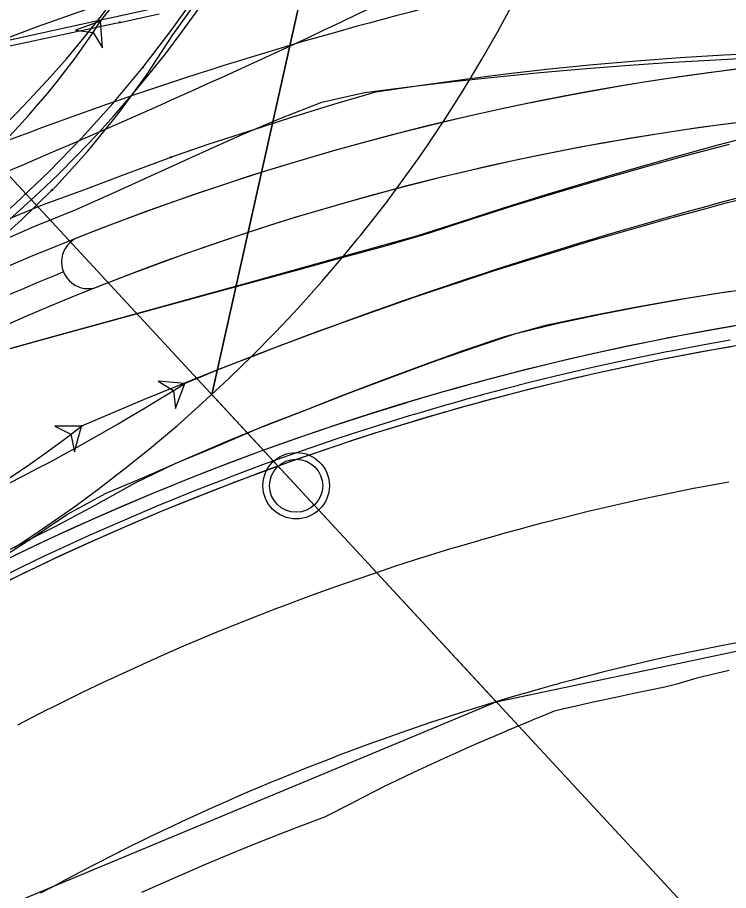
# Model space of a CAD drawing. Extents: x -70 to 701944, y -4 to 666871.
# Drawn here: x 664439.5 to 664493, y 656617.7 to 656683.4 of the extents above; entities that cross this region are included whole.
import ezdxf

# ---------------------------------------------------------------- set-up
doc = ezdxf.new("R2010")
doc.units = 0
for name, color, linetype in [('R_Detour', 7, 'Continuous'), ('R_Draft', 7, 'Continuous'), ('R_Horz Alg', 7, 'Continuous'), ('R_No Plot', 7, 'Continuous'), ('R_Proposed Const Limits', 7, 'Continuous'), ('R_Proposed Road', 7, 'Continuous'), ('R_Striping', 7, 'Continuous'), ('R_Water', 7, 'Continuous'), ('T_Vehicle Path Lt Major', 7, 'Continuous'), ('T_Vehicle Path Lt Minor', 7, 'Continuous'), ('T_Vehicle Path Rt', 7, 'Continuous')]:
    doc.layers.add(name, color=color, linetype=linetype)

msp = doc.modelspace()

# ---------------------------------------------------------------- linework, layer by layer
at = {"layer": 'R_Detour'}
msp.add_line((664524.033, 656579.453), (664429.642, 656681.41), dxfattribs=at)
at = {"layer": 'R_Draft'}
msp.add_arc((664526.82, 656461.949), 201, 78.1972, 118.26588, dxfattribs=at)
at = {"layer": 'R_Horz Alg'}
msp.add_arc((664379.542, 656735.865), 74, 168.1972, 348.1972, dxfattribs=at)
at = {"layer": 'R_No Plot'}
for points in [[(664381.447, 656602.377), (664419.751, 656608.574), (664442.264, 656618.016), (664475.505, 656631.871), (664454.098, 656654.994), (664462.009, 656690.357), (664450.019, 656721.138), (664379.542, 656735.865)], [(664475.505, 656631.871), (664505.217, 656638.129), (664519.528, 656706.613), (664450.019, 656721.138), (664462.009, 656690.357), (664454.098, 656654.994)]]:
    msp.add_lwpolyline(points, close=True, dxfattribs=at)
msp.add_lwpolyline([(664439.265, 656643.489), (664441.366, 656644.881), (664443.31, 656646.235), (664443.787, 656646.577), (664445.547, 656647.868), (664447.561, 656649.415), (664449.377, 656650.878), (664449.714, 656651.156), (664451.511, 656652.675), (664453.411, 656654.357), (664454.986, 656655.815), (664455.438, 656656.244), (664457.139, 656657.898), (664458.903, 656659.695), (664460.246, 656661.122), (664460.794, 656661.718), (664462.389, 656663.502), (664464.01, 656665.401), (664465.1, 656666.732), (664465.286, 656666.963), (664465.762, 656667.558), (664467.235, 656669.458), (664468.707, 656671.45), (664469.627, 656672.743), (664470.3, 656673.715), (664471.654, 656675.737), (664472.973, 656677.81), (664473.704, 656679.005), (664474.405, 656680.181), (664475.624, 656682.31), (664476.785, 656684.452)], dxfattribs=at)
msp.add_circle((664460.447, 656648.13), 2.5, dxfattribs=at)
at = {"layer": 'R_Proposed Const Limits'}
msp.add_lwpolyline([(664493.041, 656634.224), (664490.604, 656633.639), (664489.086, 656633.19), (664488.892, 656633.131), (664488.186, 656632.977), (664485.737, 656632.46), (664484.824, 656632.26), (664484.006, 656632.077), (664483.32, 656631.932), (664483.29, 656631.925), (664483.18, 656631.902), (664482.473, 656631.749), (664481.615, 656631.56), (664480.841, 656631.387), (664480.749, 656631.366), (664480.688, 656631.352), (664480.557, 656631.323), (664480.397, 656631.286), (664479.874, 656631.162), (664479.029, 656630.818), (664478.464, 656630.586), (664478.201, 656630.477), (664478.197, 656630.475), (664478.178, 656630.467), (664477.321, 656630.11), (664476.469, 656629.75), (664476.458, 656629.745), (664476.143, 656629.611), (664473.838, 656628.612), (664472.457, 656627.999), (664471.548, 656627.588), (664469.275, 656626.54), (664468.494, 656626.172), (664467.019, 656625.463), (664464.797, 656624.316), (664464.603, 656624.214), (664462.578, 656623.185), (664460.65, 656622.46), (664460.259, 656622.31), (664457.951, 656621.406), (664456.63, 656620.873), (664455.652, 656620.472), (664453.365, 656619.51), (664452.642, 656619.199), (664451.088, 656618.518), (664448.823, 656617.498)], dxfattribs=at)
at = {"layer": 'R_Proposed Road'}
for points in [[(664493.382, 656660.148), (664492.945, 656660.074), (664490.964, 656659.725), (664488.462, 656659.255), (664488.145, 656659.193), (664485.334, 656658.621), (664483.567, 656658.24), (664483.34, 656658.19), (664482.531, 656658.009), (664479.738, 656657.357), (664478.698, 656657.103), (664477.766, 656656.871), (664476.989, 656656.674), (664476.954, 656656.665), (664476.829, 656656.633), (664476.028, 656656.425), (664475.056, 656656.169), (664474.18, 656655.933), (664474.075, 656655.905), (664474.006, 656655.886), (664473.858, 656655.846), (664473.678, 656655.796), (664473.085, 656655.633), (664472.086, 656655.353), (664471.417, 656655.162), (664471.105, 656655.073), (664471.101, 656655.072), (664471.078, 656655.065), (664470.062, 656654.769), (664469.052, 656654.469), (664469.039, 656654.465), (664468.665, 656654.352), (664465.925, 656653.503), (664464.281, 656652.972), (664463.198, 656652.614), (664460.483, 656651.687), (664459.549, 656651.357), (664457.782, 656650.72), (664455.095, 656649.716), (664454.859, 656649.626), (664452.422, 656648.673), (664450.213, 656647.778), (664449.765, 656647.592), (664447.124, 656646.474), (664445.615, 656645.815), (664444.498, 656645.318), (664441.89, 656644.124), (664441.066, 656643.738), (664439.298, 656642.893)], [(664493.116, 656659.078), (664491.144, 656658.731), (664488.655, 656658.263), (664488.339, 656658.202), (664485.543, 656657.633), (664483.784, 656657.253), (664483.559, 656657.204), (664482.754, 656657.024), (664479.974, 656656.375), (664478.939, 656656.123), (664478.012, 656655.892), (664477.239, 656655.695), (664477.204, 656655.687), (664477.081, 656655.655), (664476.283, 656655.448), (664475.317, 656655.193), (664474.445, 656654.959), (664474.341, 656654.93), (664474.272, 656654.912), (664474.124, 656654.872), (664473.945, 656654.822), (664473.355, 656654.66), (664472.361, 656654.381), (664471.695, 656654.192), (664471.385, 656654.102), (664471.381, 656654.101), (664471.358, 656654.095), (664470.347, 656653.8), (664469.342, 656653.501), (664469.329, 656653.497), (664468.957, 656653.385), (664466.231, 656652.54), (664464.595, 656652.012), (664463.517, 656651.656), (664460.816, 656650.733), (664459.887, 656650.406), (664458.129, 656649.772), (664455.455, 656648.772), (664455.22, 656648.683), (664452.796, 656647.735), (664450.598, 656646.844), (664450.152, 656646.66), (664447.524, 656645.547), (664446.023, 656644.891), (664444.912, 656644.396), (664442.316, 656643.209), (664441.497, 656642.825), (664439.738, 656641.984), (664437.178, 656640.723)], [(664493.198, 656658.595), (664491.232, 656658.249), (664488.748, 656657.782), (664488.434, 656657.721), (664485.644, 656657.153), (664483.889, 656656.775), (664483.665, 656656.725), (664482.862, 656656.546), (664480.089, 656655.898), (664479.057, 656655.647), (664478.132, 656655.416), (664477.361, 656655.221), (664477.326, 656655.212), (664477.202, 656655.18), (664476.407, 656654.974), (664475.443, 656654.72), (664474.573, 656654.486), (664474.469, 656654.458), (664474.401, 656654.439), (664474.254, 656654.399), (664474.074, 656654.35), (664473.486, 656654.188), (664472.494, 656653.91), (664471.83, 656653.721), (664471.521, 656653.631), (664471.517, 656653.63), (664471.494, 656653.624), (664470.486, 656653.33), (664469.483, 656653.032), (664469.47, 656653.028), (664469.099, 656652.916), (664466.38, 656652.073), (664464.748, 656651.547), (664463.672, 656651.191), (664460.978, 656650.271), (664460.051, 656649.944), (664458.297, 656649.312), (664455.63, 656648.315), (664455.396, 656648.225), (664452.978, 656647.28), (664450.785, 656646.391), (664450.34, 656646.207), (664447.718, 656645.097), (664446.221, 656644.443), (664445.113, 656643.949), (664442.523, 656642.765), (664441.706, 656642.381), (664439.952, 656641.543), (664437.397, 656640.285)], [(664493.016, 656648.409), (664490.657, 656647.966), (664490.358, 656647.908), (664487.708, 656647.369), (664486.041, 656647.009), (664485.828, 656646.962), (664485.065, 656646.791), (664482.432, 656646.177), (664481.451, 656645.938), (664480.573, 656645.719), (664479.84, 656645.533), (664479.807, 656645.524), (664479.689, 656645.494), (664478.934, 656645.299), (664478.018, 656645.057), (664477.192, 656644.835), (664477.093, 656644.808), (664477.028, 656644.79), (664476.888, 656644.752), (664476.718, 656644.706), (664476.16, 656644.552), (664475.217, 656644.288), (664474.587, 656644.108), (664474.293, 656644.023), (664474.289, 656644.022), (664474.267, 656644.016), (664473.31, 656643.737), (664472.357, 656643.454), (664472.345, 656643.45), (664471.992, 656643.344), (664469.409, 656642.543), (664467.859, 656642.043), (664466.838, 656641.705), (664464.278, 656640.831), (664463.398, 656640.521), (664461.732, 656639.92), (664459.199, 656638.973), (664458.976, 656638.888), (664456.679, 656637.99), (664454.596, 656637.146), (664454.174, 656636.971), (664451.683, 656635.916), (664450.261, 656635.295), (664449.208, 656634.826), (664446.749, 656633.701), (664445.973, 656633.337), (664444.306, 656632.541), (664441.88, 656631.346), (664441.735, 656631.273), (664439.471, 656630.116)], [(664495.156, 656636.602), (664492.947, 656636.187), (664492.667, 656636.132), (664490.184, 656635.627), (664488.623, 656635.29), (664488.424, 656635.246), (664487.709, 656635.086), (664485.243, 656634.511), (664484.324, 656634.287), (664483.501, 656634.082), (664482.815, 656633.907), (664482.784, 656633.9), (664482.674, 656633.871), (664481.966, 656633.688), (664481.108, 656633.462), (664480.335, 656633.254), (664480.242, 656633.229), (664480.181, 656633.212), (664480.05, 656633.176), (664479.891, 656633.133), (664479.368, 656632.988), (664478.485, 656632.741), (664477.894, 656632.573), (664477.619, 656632.493), (664477.615, 656632.492), (664477.595, 656632.487), (664476.698, 656632.225), (664475.806, 656631.96), (664475.794, 656631.957), (664475.464, 656631.857), (664473.045, 656631.107), (664471.593, 656630.639), (664470.636, 656630.322), (664468.239, 656629.503), (664467.414, 656629.213), (664465.854, 656628.65), (664463.481, 656627.763), (664463.272, 656627.683), (664461.121, 656626.842), (664459.17, 656626.051), (664458.774, 656625.888), (664456.441, 656624.9), (664455.109, 656624.318), (664454.123, 656623.879), (664451.819, 656622.825), (664451.092, 656622.484), (664449.531, 656621.738), (664447.258, 656620.619), (664447.123, 656620.551), (664445.002, 656619.467), (664443.203, 656618.519), (664442.767, 656618.286), (664442.762, 656618.284)], [(664441.248, 656617.482), (664442.019, 656617.887), (664442.762, 656618.284)]]:
    msp.add_lwpolyline(points, dxfattribs=at)
for radius in [74, 72]:
    msp.add_circle((664379.542, 656735.865), radius, dxfattribs=at)
for centre, radius, end in [((664510.232, 656495.041), 200, 118.48786), ((664526.82, 656461.949), 199.5, 118.26588)]:
    msp.add_arc(centre, radius, 78.1972, end, dxfattribs=at)
at = {"layer": 'R_Striping'}
for centre, radius, start, end in [((664379.542, 656735.865), 90, 2.50537, 328.76296), ((664518.45, 656479.022), 202, 78.1972, 118.40584), ((664518.45, 656479.022), 202, 78.1972, 111.59884), ((664518.45, 656479.022), 198, 78.1972, 118.40584), ((664518.45, 656479.022), 198, 78.1972, 111.59884), ((664444.794, 656664.965), 2, 110.50912, 292.68856), ((664518.45, 656479.022), 200, 112.1828, 118.40584)]:
    msp.add_arc(centre, radius, start, end, dxfattribs=at)
at = {"layer": 'R_Water'}
msp.add_circle((664460.447, 656648.13), 2, dxfattribs=at)
at = {"layer": 'T_Vehicle Path Lt Major'}
for points in [[(664432.554, 656680.292), (664434.066, 656680.624), (664437.107, 656681.287), (664440.167, 656681.962), (664443.246, 656682.64), (664446.341, 656683.322), (664449.449, 656684.007), (664452.571, 656684.695), (664455.703, 656685.385), (664458.852, 656686.079), (664462.017, 656686.776), (664465.043, 656688.126), (664468.069, 656689.478), (664471.132, 656690.775), (664474.53, 656691.529), (664477.949, 656692.189), (664481.384, 656692.755), (664484.833, 656693.227), (664488.295, 656693.604), (664490.723, 656693.812)], [(664436.122, 656665.641), (664437.68, 656666.314), (664440.789, 656667.668), (664443.895, 656668.922), (664446.987, 656670.306), (664450.069, 656671.702), (664453.141, 656673.11), (664456.21, 656674.504), (664459.288, 656675.806), (664462.382, 656677.013), (664465.601, 656677.721), (664468.927, 656678.154), (664472.269, 656678.552), (664475.6, 656678.913), (664478.797, 656679.228), (664481.995, 656679.51), (664485.189, 656679.76), (664488.38, 656679.979), (664491.565, 656680.166), (664493.791, 656680.278)], [(664435.96, 656657.652), (664438.843, 656658.437), (664441.748, 656659.231), (664444.672, 656660.034), (664447.787, 656660.889), (664450.992, 656661.766), (664454.21, 656662.647), (664457.438, 656663.531), (664460.674, 656664.418), (664463.917, 656665.307), (664467.164, 656666.197), (664470.401, 656667.139), (664473.61, 656668.193), (664476.829, 656669.215), (664480.058, 656670.205), (664483.296, 656671.163), (664486.544, 656672.089), (664489.8, 656672.984), (664493.066, 656673.846)], [(664440.332, 656644.023), (664443.235, 656645.983), (664446.146, 656647.561), (664449.187, 656648.847), (664452.265, 656650.195), (664455.317, 656651.498), (664458.379, 656652.765), (664461.461, 656653.945), (664464.542, 656655.147), (664467.634, 656656.313), (664470.735, 656657.443), (664473.847, 656658.538), (664476.97, 656659.598), (664480.162, 656660.377), (664483.383, 656661.047), (664486.615, 656661.673), (664489.857, 656662.248), (664493.107, 656662.77)], [(664387.151, 656626.427), (664387.845, 656626.472), (664391.313, 656626.762), (664394.769, 656627.16), (664398.212, 656627.665), (664401.637, 656628.276), (664405.061, 656629.009), (664408.461, 656629.852), (664411.831, 656630.802), (664415.17, 656631.859), (664418.474, 656633.023), (664421.739, 656634.291), (664424.962, 656635.663), (664428.139, 656637.137), (664431.268, 656638.712), (664434.345, 656640.386), (664437.368, 656642.157), (664440.332, 656644.023)]]:
    msp.add_lwpolyline(points, dxfattribs=at)
msp.add_lwpolyline([(664444.294, 656652.611), (664442.294, 656652.612), (664443.501, 656652.003), (664443.776, 656650.68)], close=True, dxfattribs=at)
for centre in [(664444.294, 656652.611), (664444.294, 656652.611), (664440.332, 656644.023), (664440.332, 656644.023)]:
    msp.add_circle(centre, 0.0417, dxfattribs=at)
for centre, radius, start, end in [((664379.542, 656735.865), 90, 2.50537, 328.76296), ((664193.889, 657252.498), 630.198, 291.855843, 295.860785), ((664579.206, 656341.078), 339.491, 99.62319, 113.41542), ((664380.333, 656736.013), 105.104, 279.52169, 307.4846)]:
    msp.add_arc(centre, radius, start, end, dxfattribs=at)
at = {"layer": 'T_Vehicle Path Lt Minor'}
for points in [[(664448.908, 656679.617), (664451.055, 656682.405), (664453.093, 656685.274), (664455.019, 656688.219), (664456.832, 656691.235), (664458.527, 656694.319), (664460.104, 656697.465), (664461.559, 656700.669), (664462.89, 656703.927), (664464.095, 656707.233), (664465.173, 656710.583), (664466.122, 656713.972), (664466.94, 656717.394), (664467.627, 656720.846), (664468.181, 656724.321), (664468.602, 656727.815), (664468.889, 656731.322), (664469.041, 656734.838), (664469.059, 656738.357), (664468.941, 656741.874), (664468.689, 656745.384), (664468.303, 656748.882), (664467.784, 656752.363), (664467.725, 656752.71)], [(664442.076, 656670.376), (664442.329, 656670.636), (664444.77, 656673.31), (664447.06, 656676.115), (664449.192, 656679.041), (664451.16, 656682.081), (664453.216, 656684.963), (664455.184, 656687.896), (664457.035, 656690.905), (664458.767, 656693.984), (664460.377, 656697.128), (664461.862, 656700.334), (664463.22, 656703.596), (664464.449, 656706.908), (664465.548, 656710.266), (664465.65, 656710.605)], [(664447.172, 656683.011), (664450.13, 656683.644)], [(664409.084, 656675.142), (664410.04, 656675.314), (664412.427, 656675.755), (664414.808, 656676.21), (664417.202, 656676.68), (664419.798, 656677.201), (664422.44, 656677.743), (664425.124, 656678.303), (664427.844, 656678.878), (664430.677, 656679.483), (664433.861, 656680.167), (664437.074, 656680.855), (664440.313, 656681.543), (664443.57, 656682.24), (664446.843, 656682.941), (664447.172, 656683.011)], [(664451.007, 656672.85), (664453.823, 656673.841), (664456.969, 656674.853), (664460.117, 656675.879), (664463.275, 656676.862), (664466.447, 656677.775), (664469.699, 656678.262), (664472.961, 656678.713), (664476.231, 656679.126), (664479.506, 656679.499), (664482.786, 656679.829), (664486.07, 656680.116), (664489.355, 656680.359), (664492.639, 656680.559), (664495.922, 656680.714)], [(664392.417, 656645.673), (664395.934, 656646.303), (664399.418, 656647.1), (664402.86, 656648.063), (664406.252, 656649.189), (664409.586, 656650.475), (664412.855, 656651.919), (664416.052, 656653.517), (664419.169, 656655.266), (664422.256, 656656.976), (664425.288, 656658.76), (664428.249, 656660.658), (664431.136, 656662.669), (664433.944, 656664.789), (664436.668, 656667.015), (664439.306, 656669.344), (664441.852, 656671.772), (664444.304, 656674.297), (664446.657, 656676.913), (664448.908, 656679.617)], [(664409.91, 656652.37), (664411.214, 656652.94), (664414.43, 656654.463), (664417.575, 656656.125), (664420.645, 656657.924), (664423.634, 656659.855), (664426.535, 656661.915), (664429.343, 656664.1), (664432.092, 656665.327), (664435.185, 656666.685), (664438.268, 656667.996), (664441.359, 656669.263), (664444.466, 656670.404), (664447.576, 656671.593), (664450.695, 656672.738), (664451.007, 656672.85)], [(664381.958, 656653.627), (664383.427, 656652.836), (664386.364, 656651.254), (664389.897, 656650.759), (664393.511, 656650.574), (664397.131, 656650.589), (664400.744, 656650.802), (664404.34, 656651.215), (664407.908, 656651.825), (664411.438, 656652.631), (664414.917, 656653.63), (664418.337, 656654.82), (664421.686, 656656.196), (664424.954, 656657.754), (664428.131, 656659.491), (664431.208, 656661.399), (664434.175, 656663.475), (664437.023, 656665.711), (664439.744, 656668.1), (664442.076, 656670.376)]]:
    msp.add_lwpolyline(points, dxfattribs=at)
msp.add_lwpolyline([(664445.734, 656683.092), (664443.847, 656682.431), (664445.187, 656682.255), (664445.885, 656681.098)], close=True, dxfattribs=at)
for centre in [(664445.734, 656683.092), (664445.734, 656683.092), (664447.172, 656683.011), (664447.172, 656683.011), (664448.908, 656679.617), (664448.908, 656679.617), (664451.007, 656672.85), (664451.007, 656672.85), (664442.076, 656670.376), (664442.076, 656670.376)]:
    msp.add_circle(centre, 0.0417, dxfattribs=at)
for centre, radius, start, end in [((664377.16, 656737.054), 87.059, 295.75925, 14.30369), ((664379.439, 656736.563), 85.172, 321.11207, 9.23819), ((664542.938, 656400.186), 293.07, 99.96647, 112.92596), ((664395.049, 656716.246), 60.566, 260.48026, 326.8111)]:
    msp.add_arc(centre, radius, start, end, dxfattribs=at)
at = {"layer": 'T_Vehicle Path Rt'}
for points in [[(664434.777, 656657.321), (664435.362, 656657.481), (664438.285, 656658.283), (664441.24, 656659.099), (664444.237, 656659.93), (664447.249, 656660.767), (664450.276, 656661.606), (664453.316, 656662.448), (664456.529, 656663.337), (664459.768, 656664.235), (664463.014, 656665.135), (664466.265, 656666.036), (664469.52, 656666.939), (664472.745, 656667.965), (664475.965, 656669.013), (664479.195, 656670.029), (664482.435, 656671.014), (664485.684, 656671.968), (664488.942, 656672.891), (664492.209, 656673.782), (664495.484, 656674.641)], [(664438.626, 656643.191), (664439.242, 656643.495), (664442.305, 656645.049), (664445.335, 656646.666), (664448.332, 656648.344), (664451.346, 656649.795), (664454.383, 656651.045), (664457.524, 656652.419), (664460.619, 656653.621), (664463.704, 656654.846), (664466.799, 656656.036), (664469.905, 656657.19), (664473.02, 656658.31), (664476.151, 656659.372), (664479.328, 656660.251), (664482.559, 656660.924), (664485.802, 656661.55), (664489.054, 656662.126), (664492.315, 656662.647), (664495.585, 656663.109)]]:
    msp.add_lwpolyline(points, dxfattribs=at)
msp.add_lwpolyline([(664452.066, 656655.83), (664450.074, 656656.012), (664451.22, 656655.296), (664451.374, 656653.953)], close=True, dxfattribs=at)
msp.add_circle((664452.066, 656655.83), 0.0417, dxfattribs=at)
msp.add_circle((664452.066, 656655.83), 0.0417, dxfattribs=at)
for centre, radius, start, end in [((664583.065, 656334.243), 347.244, 100.6819, 112.16373), ((664364.708, 656794.128), 163.578, 289.16383, 302.2791)]:
    msp.add_arc(centre, radius, start, end, dxfattribs=at)

doc.saveas('drawing.dxf')
